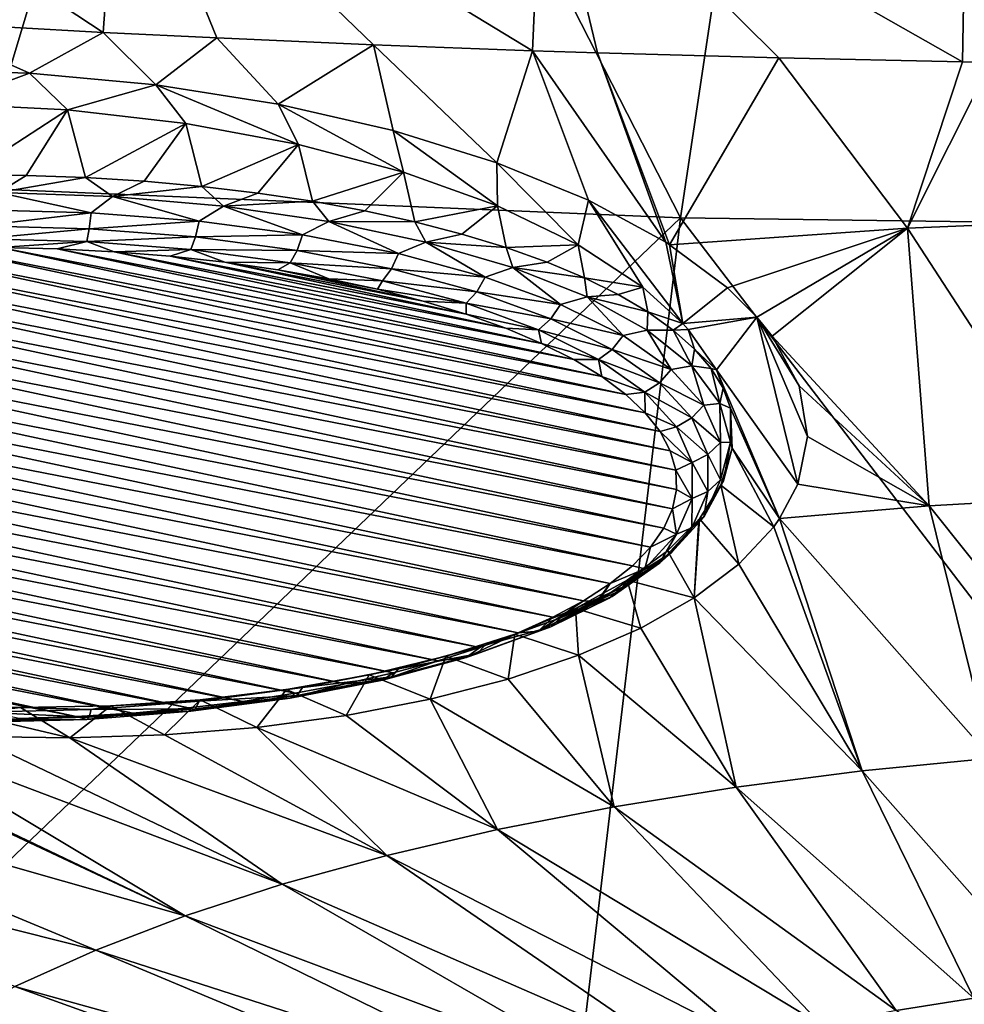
# Model space of a CAD drawing. Header units: metres. Extents: x -92 to 264, y -100 to 50.
# Tile 427 of 656: x 192.71 to 197.73, y -16.08 to -10.85. Entities that reach past the tile are written whole.
import ezdxf

# ---------------------------------------------------------------- set-up
doc = ezdxf.new("R2010")
doc.units = ezdxf.units.M
doc.layers.add('solid_21062050_01', color=7, linetype='CONTINUOUS')

msp = doc.modelspace()

# ---------------------------------------------------------------- linework, layer by layer
at = {"layer": 'solid_21062050_01'}
for points in [[(193.825317, -7.212001, 212.506668), (190.787888, -7.002299, 211.924194), (192.463303, -11.742873, 218.71608)], [(193.825317, -7.212001, 212.506668), (192.463303, -11.742873, 218.71608), (196.218887, -11.900517, 219.153961)], [(196.902649, -7.338367, 212.857666), (193.825317, -7.212001, 212.506668), (196.218887, -11.900517, 219.153961)], [(196.902649, -7.338367, 212.857666), (196.218887, -11.900517, 219.153961), (200, -11.953183, 219.300247)], [(196.902649, -7.338367, 212.857666), (200, -11.953183, 219.300247), (200, -7.380579, 212.974915)], [(191.010483, -9.504591, 148.82579), (193.24173, -9.680585, 148.98027), (193.151642, -10.915195, 151.645599)], [(192.14679, -10.858504, 151.61409), (191.010483, -9.504591, 148.82579), (193.151642, -10.915195, 151.645599)], [(193.755081, -10.94512, 151.661652), (193.151642, -10.915195, 151.645599), (193.24173, -9.680585, 148.98027)], [(193.24173, -9.680585, 148.98027), (195.485153, -9.803099, 149.084305), (195.433578, -11.013546, 151.698029)], [(194.588272, -10.981926, 151.681488), (193.24173, -9.680585, 148.98027), (195.433578, -11.013546, 151.698029)], [(194.588272, -10.981926, 151.681488), (193.755081, -10.94512, 151.661652), (193.24173, -9.680585, 148.98027)], [(195.778748, -11.024884, 151.703903), (195.433578, -11.013546, 151.698029), (195.485153, -9.803099, 149.084305)], [(196.741425, -11.051477, 151.717194), (195.778748, -11.024884, 151.703903), (195.485153, -9.803099, 149.084305)], [(197.717499, -11.071135, 151.726532), (196.741425, -11.051477, 151.717194), (195.485153, -9.803099, 149.084305)], [(197.737213, -9.94415, 149.294205), (197.717499, -11.071135, 151.726532), (195.485153, -9.803099, 149.084305)], [(197.869141, -11.073556, 151.727661), (197.717499, -11.071135, 151.726532), (197.737213, -9.94415, 149.294205)], [(192.759979, -11.132408, 152.144699), (192.082367, -11.111825, 152.16301), (192.14679, -10.858504, 151.61409)], [(192.759979, -11.132408, 152.144699), (192.14679, -10.858504, 151.61409), (193.151642, -10.915195, 151.645599)], [(193.431854, -11.194551, 152.22197), (192.759979, -11.132408, 152.144699), (193.151642, -10.915195, 151.645599)], [(193.431854, -11.194551, 152.22197), (193.151642, -10.915195, 151.645599), (193.755081, -10.94512, 151.661652)], [(194.080429, -11.296656, 152.392868), (193.431854, -11.194551, 152.22197), (193.755081, -10.94512, 151.661652)], [(194.080429, -11.296656, 152.392868), (193.755081, -10.94512, 151.661652), (194.588272, -10.981926, 151.681488)], [(194.691849, -11.436555, 152.653778), (194.080429, -11.296656, 152.392868), (194.588272, -10.981926, 151.681488)], [(195.243347, -11.60819, 152.993057), (194.588272, -10.981926, 151.681488), (195.433578, -11.013546, 151.698029)], [(195.243347, -11.60819, 152.993057), (194.691849, -11.436555, 152.653778), (194.588272, -10.981926, 151.681488)], [(195.730301, -11.808194, 153.403519), (195.243347, -11.60819, 152.993057), (195.433578, -11.013546, 151.698029)], [(196.140991, -12.031299, 153.874191), (195.433578, -11.013546, 151.698029), (195.778748, -11.024884, 151.703903)], [(196.140991, -12.031299, 153.874191), (195.730301, -11.808194, 153.403519), (195.433578, -11.013546, 151.698029)], [(196.161453, -12.044325, 153.902008), (195.778748, -11.024884, 151.703903), (196.741425, -11.051477, 151.717194)], [(196.161453, -12.044325, 153.902008), (196.140991, -12.031299, 153.874191), (195.778748, -11.024884, 151.703903)], [(197.425598, -11.956537, 153.657959), (196.161453, -12.044325, 153.902008), (196.741425, -11.051477, 151.717194)], [(197.425598, -11.956537, 153.657959), (196.741425, -11.051477, 151.717194), (197.717499, -11.071135, 151.726532)], [(197.425598, -11.956537, 153.657959), (197.717499, -11.071135, 151.726532), (197.869141, -11.073556, 151.727661)], [(198.708542, -11.903319, 153.510147), (197.425598, -11.956537, 153.657959), (197.869141, -11.073556, 151.727661)], [(192.323792, -11.294888, 152.535004), (192.082367, -11.111825, 152.16301), (192.759979, -11.132408, 152.144699)], [(192.323792, -11.294888, 152.535004), (192.759979, -11.132408, 152.144699), (192.962585, -11.327332, 152.547714)], [(192.962585, -11.327332, 152.547714), (192.759979, -11.132408, 152.144699), (193.431854, -11.194551, 152.22197)], [(192.962585, -11.327332, 152.547714), (193.431854, -11.194551, 152.22197), (193.589935, -11.40014, 152.653854)], [(194.189728, -11.511513, 152.85083), (193.431854, -11.194551, 152.22197), (194.080429, -11.296656, 152.392868)], [(193.589935, -11.40014, 152.653854), (193.431854, -11.194551, 152.22197), (194.189728, -11.511513, 152.85083)], [(192.323792, -11.294888, 152.535004), (192.962585, -11.327332, 152.547714), (192.426483, -11.67439, 152.394958)], [(194.746552, -11.658639, 153.133774), (194.080429, -11.296656, 152.392868), (194.691849, -11.436555, 152.653778)], [(194.189728, -11.511513, 152.85083), (194.080429, -11.296656, 152.392868), (194.746552, -11.658639, 153.133774)], [(192.962585, -11.327332, 152.547714), (192.742889, -11.676661, 152.401276), (192.426483, -11.67439, 152.394958)], [(192.962585, -11.327332, 152.547714), (193.05777, -11.687398, 152.431091), (192.742889, -11.676661, 152.401276)], [(192.962585, -11.327332, 152.547714), (193.589935, -11.40014, 152.653854), (193.05777, -11.687398, 152.431091)], [(193.589935, -11.40014, 152.653854), (193.369156, -11.706534, 152.484253), (193.05777, -11.687398, 152.431091)], [(193.589935, -11.40014, 152.653854), (193.67511, -11.733951, 152.560394), (193.369156, -11.706534, 152.484253)], [(193.589935, -11.40014, 152.653854), (194.189728, -11.511513, 152.85083), (193.67511, -11.733951, 152.560394)], [(195.246048, -11.837792, 153.495529), (194.691849, -11.436555, 152.653778), (195.243347, -11.60819, 152.993057)], [(194.746552, -11.658639, 153.133774), (194.691849, -11.436555, 152.653778), (195.246048, -11.837792, 153.495529)], [(194.189728, -11.511513, 152.85083), (193.973709, -11.769473, 152.659073), (193.67511, -11.733951, 152.560394)], [(194.189728, -11.511513, 152.85083), (194.263077, -11.812881, 152.779633), (193.973709, -11.769473, 152.659073)], [(194.189728, -11.511513, 152.85083), (194.746552, -11.658639, 153.133774), (194.263077, -11.812881, 152.779633)], [(195.675232, -12.0444, 153.926834), (195.243347, -11.60819, 152.993057), (195.730301, -11.808194, 153.403519)], [(195.246048, -11.837792, 153.495529), (195.243347, -11.60819, 152.993057), (195.675232, -12.0444, 153.926834)], [(192.59491, -11.766742, 152.377808), (192.426483, -11.67439, 152.394958), (192.742889, -11.676661, 152.401276)], [(194.746552, -11.658639, 153.133774), (194.541412, -11.863903, 152.921356), (194.263077, -11.812881, 152.779633)], [(194.746552, -11.658639, 153.133774), (194.806976, -11.922218, 153.083328), (194.541412, -11.863903, 152.921356)], [(194.746552, -11.658639, 153.133774), (195.246048, -11.837792, 153.495529), (194.806976, -11.922218, 153.083328)], [(192.59491, -11.766742, 152.377808), (192.742889, -11.676661, 152.401276), (193.05777, -11.687398, 152.431091)], [(193.201019, -11.787408, 152.435211), (192.59491, -11.766742, 152.377808), (193.05777, -11.687398, 152.431091)], [(193.201019, -11.787408, 152.435211), (193.05777, -11.687398, 152.431091), (193.369156, -11.706534, 152.484253)], [(193.201019, -11.787408, 152.435211), (193.369156, -11.706534, 152.484253), (193.67511, -11.733951, 152.560394)], [(196.218887, -11.900517, 219.153961), (192.463303, -11.742873, 218.71608), (191.310776, -16.601612, 224.71489)], [(193.087616, -11.874487, 152.429962), (192.5, -11.85957, 152.388535), (192.59491, -11.766742, 152.377808)], [(193.087616, -11.874487, 152.429962), (192.59491, -11.766742, 152.377808), (193.201019, -11.787408, 152.435211)], [(193.790741, -11.839123, 152.578857), (193.201019, -11.787408, 152.435211), (193.67511, -11.733951, 152.560394)], [(193.790741, -11.839123, 152.578857), (193.67511, -11.733951, 152.560394), (193.973709, -11.769473, 152.659073)], [(193.790741, -11.839123, 152.578857), (193.973709, -11.769473, 152.659073), (194.263077, -11.812881, 152.779633)], [(193.662109, -11.918903, 152.553329), (193.087616, -11.874487, 152.429962), (193.201019, -11.787408, 152.435211)], [(193.662109, -11.918903, 152.553329), (193.201019, -11.787408, 152.435211), (193.790741, -11.839123, 152.578857)], [(194.350311, -11.920678, 152.805374), (193.790741, -11.839123, 152.578857), (194.263077, -11.812881, 152.779633)], [(194.350311, -11.920678, 152.805374), (194.263077, -11.812881, 152.779633), (194.541412, -11.863903, 152.921356)], [(195.675232, -12.0444, 153.926834), (195.730301, -11.808194, 153.403519), (196.019089, -12.270113, 154.410049)], [(196.232529, -12.46393, 154.832855), (195.730301, -11.808194, 153.403519), (196.140991, -12.031299, 153.874191)], [(196.019089, -12.270113, 154.410049), (195.730301, -11.808194, 153.403519), (196.232529, -12.46393, 154.832855)], [(192.5, -11.944563, 152.428574), (192.5, -11.85957, 152.388535), (193.087616, -11.874487, 152.429962)], [(193.077713, -11.959229, 152.469315), (192.5, -11.944563, 152.428574), (193.087616, -11.874487, 152.429962)], [(193.077713, -11.959229, 152.469315), (193.087616, -11.874487, 152.429962), (193.662109, -11.918903, 152.553329)], [(194.210648, -11.991829, 152.75589), (193.662109, -11.918903, 152.553329), (193.790741, -11.839123, 152.578857)], [(194.210648, -11.991829, 152.75589), (193.790741, -11.839123, 152.578857), (194.350311, -11.920678, 152.805374)], [(194.350311, -11.920678, 152.805374), (194.541412, -11.863903, 152.921356), (194.806976, -11.922218, 153.083328)], [(195.246048, -11.837792, 153.495529), (195.05809, -11.987463, 153.264557), (194.806976, -11.922218, 153.083328)], [(195.246048, -11.837792, 153.495529), (195.293182, -12.059228, 153.463898), (195.05809, -11.987463, 153.264557)], [(195.246048, -11.837792, 153.495529), (195.675232, -12.0444, 153.926834), (195.293182, -12.059228, 153.463898)], [(196.218887, -11.900517, 219.153961), (191.310776, -16.601612, 224.71489), (195.640869, -16.7822, 225.216492)], [(193.642532, -12.002896, 152.590607), (193.077713, -11.959229, 152.469315), (193.662109, -11.918903, 152.553329)], [(193.642532, -12.002896, 152.590607), (193.662109, -11.918903, 152.553329), (194.210648, -11.991829, 152.75589)], [(194.720978, -12.091633, 153.033112), (194.210648, -11.991829, 152.75589), (194.350311, -11.920678, 152.805374)], [(194.866653, -12.030169, 153.109497), (194.350311, -11.920678, 152.805374), (194.806976, -11.922218, 153.083328)], [(194.720978, -12.091633, 153.033112), (194.350311, -11.920678, 152.805374), (194.866653, -12.030169, 153.109497)], [(194.866653, -12.030169, 153.109497), (194.806976, -11.922218, 153.083328), (195.05809, -11.987463, 153.264557)], [(196.218887, -11.900517, 219.153961), (195.640869, -16.7822, 225.216492), (200, -16.842531, 225.384064)], [(196.218887, -11.900517, 219.153961), (200, -16.842531, 225.384064), (200, -11.953183, 219.300247)], [(198.708542, -11.903319, 153.510147), (198.354767, -13.386903, 156.860245), (197.425598, -11.956537, 153.657959)], [(192.5, -12.013001, 152.49295), (192.5, -11.944563, 152.428574), (193.077713, -11.959229, 152.469315)], [(193.065231, -12.02735, 152.532791), (192.5, -12.013001, 152.49295), (193.077713, -11.959229, 152.469315)], [(193.065231, -12.02735, 152.532791), (193.077713, -11.959229, 152.469315), (193.642532, -12.002896, 152.590607)], [(194.866653, -12.030169, 153.109497), (195.05809, -11.987463, 153.264557), (195.293182, -12.059228, 153.463898)], [(196.468414, -12.273404, 154.396286), (196.161453, -12.044325, 153.902008), (197.425598, -11.956537, 153.657959)], [(196.625366, -12.429311, 154.737656), (196.468414, -12.273404, 154.396286), (197.425598, -11.956537, 153.657959)], [(196.706558, -12.53009, 154.960251), (196.625366, -12.429311, 154.737656), (197.425598, -11.956537, 153.657959)], [(196.706558, -12.53009, 154.960251), (197.425598, -11.956537, 153.657959), (197.541367, -13.433475, 156.989609)], [(197.425598, -11.956537, 153.657959), (198.354767, -13.386903, 156.860245), (197.541367, -13.433475, 156.989609)], [(193.065231, -12.02735, 152.532791), (192.601624, -12.05852, 152.576294), (192.5, -12.013001, 152.49295)], [(193.065231, -12.02735, 152.532791), (192.906738, -12.065643, 152.596069), (192.601624, -12.05852, 152.576294)], [(193.065231, -12.02735, 152.532791), (193.209137, -12.081281, 152.639511), (192.906738, -12.065643, 152.596069)], [(193.617844, -12.070075, 152.651474), (193.065231, -12.02735, 152.532791), (193.642532, -12.002896, 152.590607)], [(193.617844, -12.070075, 152.651474), (193.209137, -12.081281, 152.639511), (193.065231, -12.02735, 152.532791)], [(193.617844, -12.070075, 152.651474), (193.642532, -12.002896, 152.590607), (194.181808, -12.074592, 152.789749)], [(194.181808, -12.074592, 152.789749), (193.642532, -12.002896, 152.590607), (194.210648, -11.991829, 152.75589)], [(194.181808, -12.074592, 152.789749), (194.210648, -11.991829, 152.75589), (194.720978, -12.091633, 153.033112)], [(195.181686, -12.216085, 153.378799), (194.720978, -12.091633, 153.033112), (194.866653, -12.030169, 153.109497)], [(195.327698, -12.165038, 153.484116), (194.866653, -12.030169, 153.109497), (195.293182, -12.059228, 153.463898)], [(195.181686, -12.216085, 153.378799), (194.866653, -12.030169, 153.109497), (195.327698, -12.165038, 153.484116)], [(196.232529, -12.46393, 154.832855), (196.140991, -12.031299, 153.874191), (196.161453, -12.044325, 153.902008)], [(191.395081, -12.115236, 152.733826), (191.690506, -12.088412, 152.659317), (196.110535, -13.03744, 155.295349)], [(191.690506, -12.088412, 152.659317), (191.991425, -12.069944, 152.608017), (196.031418, -12.937366, 155.01738)], [(191.690506, -12.088412, 152.659317), (196.031418, -12.937366, 155.01738), (196.110535, -13.03744, 155.295349)], [(191.991425, -12.069944, 152.608017), (192.295822, -12.059958, 152.580276), (195.928162, -12.839855, 154.746521)], [(191.991425, -12.069944, 152.608017), (195.928162, -12.839855, 154.746521), (196.031418, -12.937366, 155.01738)], [(192.295822, -12.059958, 152.580276), (192.601624, -12.05852, 152.576294), (195.801498, -12.745566, 154.484634)], [(192.295822, -12.059958, 152.580276), (195.801498, -12.745566, 154.484634), (195.928162, -12.839855, 154.746521)], [(192.601624, -12.05852, 152.576294), (195.652267, -12.65514, 154.233459), (195.801498, -12.745566, 154.484634)], [(192.601624, -12.05852, 152.576294), (192.906738, -12.065643, 152.596069), (195.652267, -12.65514, 154.233459)], [(192.906738, -12.065643, 152.596069), (195.481506, -12.56919, 153.994736), (195.652267, -12.65514, 154.233459)], [(192.906738, -12.065643, 152.596069), (193.209137, -12.081281, 152.639511), (195.481506, -12.56919, 153.994736)], [(193.617844, -12.070075, 152.651474), (193.506683, -12.105328, 152.706299), (193.209137, -12.081281, 152.639511)], [(193.209137, -12.081281, 152.639511), (195.290329, -12.488302, 153.77005), (195.481506, -12.56919, 153.994736)], [(193.209137, -12.081281, 152.639511), (193.506683, -12.105328, 152.706299), (195.290329, -12.488302, 153.77005)], [(193.617844, -12.070075, 152.651474), (193.797318, -12.137615, 152.795975), (193.506683, -12.105328, 152.706299)], [(194.145477, -12.140222, 152.846313), (193.797318, -12.137615, 152.795975), (193.617844, -12.070075, 152.651474)], [(194.145477, -12.140222, 152.846313), (193.617844, -12.070075, 152.651474), (194.181808, -12.074592, 152.789749)], [(194.145477, -12.140222, 152.846313), (194.181808, -12.074592, 152.789749), (194.683533, -12.172713, 153.062286)], [(194.683533, -12.172713, 153.062286), (194.181808, -12.074592, 152.789749), (194.720978, -12.091633, 153.033112)], [(194.683533, -12.172713, 153.062286), (194.720978, -12.091633, 153.033112), (195.181686, -12.216085, 153.378799)], [(195.675232, -12.0444, 153.926834), (195.510803, -12.137064, 153.680099), (195.293182, -12.059228, 153.463898)], [(195.327698, -12.165038, 153.484116), (195.293182, -12.059228, 153.463898), (195.510803, -12.137064, 153.680099)], [(195.675232, -12.0444, 153.926834), (195.709579, -12.220485, 153.911804), (195.510803, -12.137064, 153.680099)], [(195.675232, -12.0444, 153.926834), (196.019089, -12.270113, 154.410049), (195.709579, -12.220485, 153.911804)], [(196.232529, -12.46393, 154.832855), (196.161453, -12.044325, 153.902008), (196.468414, -12.273404, 154.396286)], [(191.107193, -12.150238, 152.831039), (191.395081, -12.115236, 152.733826), (196.165009, -13.139398, 155.578537)], [(191.395081, -12.115236, 152.733826), (196.110535, -13.03744, 155.295349), (196.165009, -13.139398, 155.578537)], [(193.506683, -12.105328, 152.706299), (195.080078, -12.413037, 153.560989), (195.290329, -12.488302, 153.77005)], [(193.506683, -12.105328, 152.706299), (193.797318, -12.137615, 152.795975), (195.080078, -12.413037, 153.560989)], [(193.797318, -12.137615, 152.795975), (194.852219, -12.343922, 153.369019), (195.080078, -12.413037, 153.560989)], [(193.797318, -12.137615, 152.795975), (194.079056, -12.177918, 152.907928), (194.852219, -12.343922, 153.369019)], [(194.145477, -12.140222, 152.846313), (194.079056, -12.177918, 152.907928), (193.797318, -12.137615, 152.795975)], [(194.145477, -12.140222, 152.846313), (194.349991, -12.225964, 153.041382), (194.079056, -12.177918, 152.907928)], [(194.636353, -12.236223, 153.112961), (194.349991, -12.225964, 153.041382), (194.145477, -12.140222, 152.846313)], [(194.636353, -12.236223, 153.112961), (194.145477, -12.140222, 152.846313), (194.683533, -12.172713, 153.062286)], [(195.327698, -12.165038, 153.484116), (195.510803, -12.137064, 153.680099), (195.709579, -12.220485, 153.911804)], [(190.561844, -12.24376, 153.090805), (190.828781, -12.193181, 152.950317), (196.198578, -13.346139, 156.152786)], [(190.828781, -12.193181, 152.950317), (191.107193, -12.150238, 152.831039), (196.194412, -13.242541, 155.865036)], [(190.828781, -12.193181, 152.950317), (196.194412, -13.242541, 155.865036), (196.198578, -13.346139, 156.152786)], [(191.107193, -12.150238, 152.831039), (196.165009, -13.139398, 155.578537), (196.194412, -13.242541, 155.865036)], [(194.079056, -12.177918, 152.907928), (194.608307, -12.281423, 153.195419), (194.852219, -12.343922, 153.369019)], [(194.079056, -12.177918, 152.907928), (194.349991, -12.225964, 153.041382), (194.608307, -12.281423, 153.195419)], [(194.636353, -12.236223, 153.112961), (194.683533, -12.172713, 153.062286), (195.136475, -12.295069, 153.402145)], [(195.136475, -12.295069, 153.402145), (194.683533, -12.172713, 153.062286), (195.181686, -12.216085, 153.378799)], [(195.582489, -12.362409, 153.785217), (195.181686, -12.216085, 153.378799), (195.327698, -12.165038, 153.484116)], [(195.722672, -12.322132, 153.920456), (195.327698, -12.165038, 153.484116), (195.709579, -12.220485, 153.911804)], [(195.582489, -12.362409, 153.785217), (195.327698, -12.165038, 153.484116), (195.722672, -12.322132, 153.920456)], [(190.308151, -12.301633, 153.251556), (190.561844, -12.24376, 153.090805), (196.17746, -13.449497, 156.43988)], [(190.561844, -12.24376, 153.090805), (196.198578, -13.346139, 156.152786), (196.17746, -13.449497, 156.43988)], [(194.636353, -12.236223, 153.112961), (194.608307, -12.281423, 153.195419), (194.349991, -12.225964, 153.041382)], [(195.079514, -12.355934, 153.44548), (194.608307, -12.281423, 153.195419), (194.636353, -12.236223, 153.112961)], [(195.079514, -12.355934, 153.44548), (194.636353, -12.236223, 153.112961), (195.136475, -12.295069, 153.402145)], [(195.136475, -12.295069, 153.402145), (195.181686, -12.216085, 153.378799), (195.582489, -12.362409, 153.785217)], [(195.722672, -12.322132, 153.920456), (195.709579, -12.220485, 153.911804), (195.88826, -12.308967, 154.157578)], [(196.019089, -12.270113, 154.410049), (195.88826, -12.308967, 154.157578), (195.709579, -12.220485, 153.911804)], [(190.069473, -12.366395, 153.431442), (190.308151, -12.301633, 153.251556), (196.131226, -13.551895, 156.724304)], [(190.308151, -12.301633, 153.251556), (196.17746, -13.449497, 156.43988), (196.131226, -13.551895, 156.724304)], [(195.079514, -12.355934, 153.44548), (194.852219, -12.343922, 153.369019), (194.608307, -12.281423, 153.195419)], [(195.079514, -12.355934, 153.44548), (195.136475, -12.295069, 153.402145), (195.530518, -12.438925, 153.801712)], [(195.530518, -12.438925, 153.801712), (195.136475, -12.295069, 153.402145), (195.582489, -12.362409, 153.785217)], [(196.019089, -12.270113, 154.410049), (196.045715, -12.401957, 154.415863), (195.88826, -12.308967, 154.157578)], [(196.019089, -12.270113, 154.410049), (196.232529, -12.46393, 154.832855), (196.045715, -12.401957, 154.415863)], [(196.232529, -12.46393, 154.832855), (196.468414, -12.273404, 154.396286), (196.625366, -12.429311, 154.737656)], [(195.079514, -12.355934, 153.44548), (195.080078, -12.413037, 153.560989), (194.852219, -12.343922, 153.369019)], [(195.914429, -12.527332, 154.243317), (195.582489, -12.362409, 153.785217), (195.722672, -12.322132, 153.920456)], [(195.722672, -12.322132, 153.920456), (195.88826, -12.308967, 154.157578), (196.045715, -12.401957, 154.415863)], [(196.042358, -12.497783, 154.408356), (195.722672, -12.322132, 153.920456), (196.045715, -12.401957, 154.415863)], [(195.914429, -12.527332, 154.243317), (195.722672, -12.322132, 153.920456), (196.042358, -12.497783, 154.408356)], [(189.847412, -12.43761, 153.629257), (190.069473, -12.366395, 153.431442), (196.060181, -13.652648, 157.00415)], [(190.069473, -12.366395, 153.431442), (196.131226, -13.551895, 156.724304), (196.060181, -13.652648, 157.00415)], [(195.465042, -12.496682, 153.836426), (195.080078, -12.413037, 153.560989), (195.079514, -12.355934, 153.44548)], [(195.465042, -12.496682, 153.836426), (195.079514, -12.355934, 153.44548), (195.530518, -12.438925, 153.801712)], [(195.530518, -12.438925, 153.801712), (195.582489, -12.362409, 153.785217), (195.914429, -12.527332, 154.243317)], [(196.042358, -12.497783, 154.408356), (196.045715, -12.401957, 154.415863), (196.181, -12.498873, 154.685059)], [(196.232529, -12.46393, 154.832855), (196.181, -12.498873, 154.685059), (196.045715, -12.401957, 154.415863)], [(189.643417, -12.51481, 153.843674), (189.847412, -12.43761, 153.629257), (195.964813, -13.751087, 157.277573)], [(189.847412, -12.43761, 153.629257), (196.060181, -13.652648, 157.00415), (195.964813, -13.751087, 157.277573)], [(195.465042, -12.496682, 153.836426), (195.290329, -12.488302, 153.77005), (195.080078, -12.413037, 153.560989)], [(195.465042, -12.496682, 153.836426), (195.530518, -12.438925, 153.801712), (195.856873, -12.601068, 154.25209)], [(195.856873, -12.601068, 154.25209), (195.530518, -12.438925, 153.801712), (195.914429, -12.527332, 154.243317)], [(196.232529, -12.46393, 154.832855), (196.625366, -12.429311, 154.737656), (196.260406, -12.494874, 154.90094)], [(196.260406, -12.494874, 154.90094), (196.625366, -12.429311, 154.737656), (196.410339, -12.709661, 155.377747)], [(196.410339, -12.709661, 155.377747), (196.625366, -12.429311, 154.737656), (196.84288, -13.3176, 156.747223)], [(196.849518, -12.795118, 155.552383), (196.625366, -12.429311, 154.737656), (196.706558, -12.53009, 154.960251)], [(196.893997, -13.063379, 156.161285), (196.625366, -12.429311, 154.737656), (196.849518, -12.795118, 155.552383)], [(196.84288, -13.3176, 156.747223), (196.625366, -12.429311, 154.737656), (196.893997, -13.063379, 156.161285)], [(195.465042, -12.496682, 153.836426), (195.481506, -12.56919, 153.994736), (195.290329, -12.488302, 153.77005)], [(195.784348, -12.655323, 154.277054), (195.481506, -12.56919, 153.994736), (195.465042, -12.496682, 153.836426)], [(195.784348, -12.655323, 154.277054), (195.465042, -12.496682, 153.836426), (195.856873, -12.601068, 154.25209)], [(196.170105, -12.707172, 154.742844), (195.914429, -12.527332, 154.243317), (196.042358, -12.497783, 154.408356)], [(196.279282, -12.687885, 154.936386), (196.042358, -12.497783, 154.408356), (196.181, -12.498873, 154.685059)], [(196.170105, -12.707172, 154.742844), (196.042358, -12.497783, 154.408356), (196.279282, -12.687885, 154.936386)], [(196.232529, -12.46393, 154.832855), (196.260406, -12.494874, 154.90094), (196.181, -12.498873, 154.685059)], [(196.260406, -12.494874, 154.90094), (196.293228, -12.599109, 154.96347), (196.181, -12.498873, 154.685059)], [(196.279282, -12.687885, 154.936386), (196.181, -12.498873, 154.685059), (196.293228, -12.599109, 154.96347)], [(196.260406, -12.494874, 154.90094), (196.410339, -12.709661, 155.377747), (196.293228, -12.599109, 154.96347)], [(189.459, -12.597419, 154.073135), (189.643417, -12.51481, 153.843674), (195.84581, -13.846492, 157.542572)], [(189.643417, -12.51481, 153.843674), (195.964813, -13.751087, 157.277573), (195.84581, -13.846492, 157.542572)], [(195.856873, -12.601068, 154.25209), (195.914429, -12.527332, 154.243317), (196.170105, -12.707172, 154.742844)], [(196.849518, -12.795118, 155.552383), (196.706558, -12.53009, 154.960251), (197.541367, -13.433475, 156.989609)], [(189.459, -12.597419, 154.073135), (195.7043, -13.938042, 157.79686), (189.2957, -12.684711, 154.315598)], [(189.459, -12.597419, 154.073135), (195.84581, -13.846492, 157.542572), (195.7043, -13.938042, 157.79686)], [(195.784348, -12.655323, 154.277054), (195.652267, -12.65514, 154.233459), (195.481506, -12.56919, 153.994736)], [(195.784348, -12.655323, 154.277054), (195.856873, -12.601068, 154.25209), (196.108231, -12.777877, 154.743195)], [(196.108231, -12.777877, 154.743195), (195.856873, -12.601068, 154.25209), (196.170105, -12.707172, 154.742844)], [(196.279282, -12.687885, 154.936386), (196.293228, -12.599109, 154.96347), (196.381714, -12.702035, 155.249359)], [(196.410339, -12.709661, 155.377747), (196.381714, -12.702035, 155.249359), (196.293228, -12.599109, 154.96347)], [(195.784348, -12.655323, 154.277054), (195.801498, -12.745566, 154.484634), (195.652267, -12.65514, 154.233459)], [(196.030273, -12.828311, 154.757553), (195.801498, -12.745566, 154.484634), (195.784348, -12.655323, 154.277054)], [(196.030273, -12.828311, 154.757553), (195.784348, -12.655323, 154.277054), (196.108231, -12.777877, 154.743195)], [(195.541, -14.025334, 158.039322), (189.15419, -12.776262, 154.569885), (189.2957, -12.684711, 154.315598)], [(195.7043, -13.938042, 157.79686), (195.541, -14.025334, 158.039322), (189.2957, -12.684711, 154.315598)], [(196.108231, -12.777877, 154.743195), (196.170105, -12.707172, 154.742844), (196.343796, -12.897913, 155.272644)], [(196.343796, -12.897913, 155.272644), (196.170105, -12.707172, 154.742844), (196.279282, -12.687885, 154.936386)], [(196.427902, -12.887998, 155.492218), (196.279282, -12.687885, 154.936386), (196.381714, -12.702035, 155.249359)], [(196.343796, -12.897913, 155.272644), (196.279282, -12.687885, 154.936386), (196.427902, -12.887998, 155.492218)], [(196.427902, -12.887998, 155.492218), (196.381714, -12.702035, 155.249359), (196.445892, -12.80701, 155.540939)], [(196.410339, -12.709661, 155.377747), (196.445892, -12.80701, 155.540939), (196.381714, -12.702035, 155.249359)], [(196.410339, -12.709661, 155.377747), (196.84288, -13.3176, 156.747223), (196.745941, -13.500445, 157.174393)], [(196.410339, -12.709661, 155.377747), (196.745941, -13.500445, 157.174393), (196.485382, -12.913375, 155.83638)], [(196.410339, -12.709661, 155.377747), (196.485382, -12.913375, 155.83638), (196.445892, -12.80701, 155.540939)], [(196.030273, -12.828311, 154.757553), (195.928162, -12.839855, 154.746521), (195.801498, -12.745566, 154.484634)], [(195.356583, -14.107944, 158.268784), (189.035187, -12.871666, 154.834885), (189.15419, -12.776262, 154.569885)], [(195.541, -14.025334, 158.039322), (195.356583, -14.107944, 158.268784), (189.15419, -12.776262, 154.569885)], [(196.030273, -12.828311, 154.757553), (196.108231, -12.777877, 154.743195), (196.278992, -12.965401, 155.264069)], [(196.278992, -12.965401, 155.264069), (196.108231, -12.777877, 154.743195), (196.343796, -12.897913, 155.272644)], [(196.427902, -12.887998, 155.492218), (196.445892, -12.80701, 155.540939), (196.485382, -12.913375, 155.83638)], [(196.893997, -13.063379, 156.161285), (196.849518, -12.795118, 155.552383), (197.541367, -13.433475, 156.989609)], [(195.152588, -14.185143, 158.483215), (188.939819, -12.970106, 155.108307), (189.035187, -12.871666, 154.834885)], [(195.356583, -14.107944, 158.268784), (195.152588, -14.185143, 158.483215), (189.035187, -12.871666, 154.834885)], [(196.030273, -12.828311, 154.757553), (196.031418, -12.937366, 155.01738), (195.928162, -12.839855, 154.746521)], [(196.197357, -13.011784, 155.267166), (196.031418, -12.937366, 155.01738), (196.030273, -12.828311, 154.757553)], [(196.197357, -13.011784, 155.267166), (196.030273, -12.828311, 154.757553), (196.278992, -12.965401, 155.264069)], [(196.278992, -12.965401, 155.264069), (196.343796, -12.897913, 155.272644), (196.431625, -13.095291, 155.820877)], [(196.431625, -13.095291, 155.820877), (196.343796, -12.897913, 155.272644), (196.427902, -12.887998, 155.492218)], [(196.484741, -13.093445, 156.062866), (196.427902, -12.887998, 155.492218), (196.485382, -12.913375, 155.83638)], [(196.431625, -13.095291, 155.820877), (196.427902, -12.887998, 155.492218), (196.484741, -13.093445, 156.062866)], [(196.493408, -13.126666, 156.323166), (196.484741, -13.093445, 156.062866), (196.485382, -12.913375, 155.83638)], [(196.493408, -13.126666, 156.323166), (196.485382, -12.913375, 155.83638), (196.745941, -13.500445, 157.174393)], [(194.930527, -14.256358, 158.681015), (188.868774, -13.070858, 155.388168), (188.939819, -12.970106, 155.108307)], [(195.152588, -14.185143, 158.483215), (194.930527, -14.256358, 158.681015), (188.939819, -12.970106, 155.108307)], [(196.197357, -13.011784, 155.267166), (196.110535, -13.03744, 155.295349), (196.031418, -12.937366, 155.01738)], [(196.197357, -13.011784, 155.267166), (196.278992, -12.965401, 155.264069), (196.365341, -13.159451, 155.803055)], [(196.365341, -13.159451, 155.803055), (196.278992, -12.965401, 155.264069), (196.431625, -13.095291, 155.820877)], [(196.28183, -13.201642, 155.794525), (196.110535, -13.03744, 155.295349), (196.197357, -13.011784, 155.267166)], [(196.28183, -13.201642, 155.794525), (196.197357, -13.011784, 155.267166), (196.365341, -13.159451, 155.803055)], [(194.691849, -14.32112, 158.860901), (188.82254, -13.173257, 155.672592), (188.868774, -13.070858, 155.388168)], [(194.930527, -14.256358, 158.681015), (194.691849, -14.32112, 158.860901), (188.868774, -13.070858, 155.388168)], [(196.28183, -13.201642, 155.794525), (196.165009, -13.139398, 155.578537), (196.110535, -13.03744, 155.295349)], [(196.84288, -13.3176, 156.747223), (196.893997, -13.063379, 156.161285), (197.541367, -13.433475, 156.989609)], [(196.28183, -13.201642, 155.794525), (196.194412, -13.242541, 155.865036), (196.165009, -13.139398, 155.578537)], [(196.365341, -13.159451, 155.803055), (196.431625, -13.095291, 155.820877), (196.431625, -13.294899, 156.375305)], [(196.431625, -13.294899, 156.375305), (196.484741, -13.093445, 156.062866), (196.448486, -13.299428, 156.63501)], [(196.431625, -13.294899, 156.375305), (196.431625, -13.095291, 155.820877), (196.484741, -13.093445, 156.062866)], [(196.493408, -13.126666, 156.323166), (196.71492, -13.543969, 157.276825), (196.433548, -13.323401, 156.778397)], [(196.493408, -13.126666, 156.323166), (196.433548, -13.323401, 156.778397), (196.448486, -13.299428, 156.63501)], [(196.493408, -13.126666, 156.323166), (196.448486, -13.299428, 156.63501), (196.484741, -13.093445, 156.062866)], [(196.493408, -13.126666, 156.323166), (196.745941, -13.500445, 157.174393), (196.71492, -13.543969, 157.276825)], [(194.438156, -14.378994, 159.021652), (188.801422, -13.276614, 155.959671), (188.82254, -13.173257, 155.672592)], [(194.691849, -14.32112, 158.860901), (194.438156, -14.378994, 159.021652), (188.82254, -13.173257, 155.672592)], [(196.28183, -13.201642, 155.794525), (196.365341, -13.159451, 155.803055), (196.365341, -13.355695, 156.348145)], [(196.365341, -13.355695, 156.348145), (196.365341, -13.159451, 155.803055), (196.431625, -13.294899, 156.375305)], [(196.28183, -13.393645, 156.327835), (196.194412, -13.242541, 155.865036), (196.28183, -13.201642, 155.794525)], [(196.28183, -13.393645, 156.327835), (196.198578, -13.346139, 156.152786), (196.194412, -13.242541, 155.865036)], [(196.28183, -13.393645, 156.327835), (196.28183, -13.201642, 155.794525), (196.365341, -13.355695, 156.348145)], [(194.171219, -14.429572, 159.16214), (188.805588, -13.380212, 156.247421), (188.801422, -13.276614, 155.959671)], [(194.438156, -14.378994, 159.021652), (194.171219, -14.429572, 159.16214), (188.801422, -13.276614, 155.959671)], [(196.343796, -13.492277, 156.923553), (196.431625, -13.294899, 156.375305), (196.448486, -13.299428, 156.63501)], [(196.365341, -13.355695, 156.348145), (196.431625, -13.294899, 156.375305), (196.343796, -13.492277, 156.923553)], [(196.28183, -13.393645, 156.327835), (196.17746, -13.449497, 156.43988), (196.198578, -13.346139, 156.152786)], [(196.433548, -13.323401, 156.778397), (196.319931, -13.50121, 157.195374), (196.448486, -13.299428, 156.63501)], [(196.343796, -13.492277, 156.923553), (196.448486, -13.299428, 156.63501), (196.319931, -13.50121, 157.195374)], [(196.433548, -13.323401, 156.778397), (196.529434, -13.742888, 157.749161), (196.319931, -13.50121, 157.195374)], [(196.433548, -13.323401, 156.778397), (196.71492, -13.543969, 157.276825), (196.529434, -13.742888, 157.749161)], [(196.84288, -13.3176, 156.747223), (197.541367, -13.433475, 156.989609), (196.745941, -13.500445, 157.174393)], [(193.892807, -14.472515, 159.281418), (188.834991, -13.483356, 156.53392), (188.805588, -13.380212, 156.247421)], [(194.171219, -14.429572, 159.16214), (193.892807, -14.472515, 159.281418), (188.805588, -13.380212, 156.247421)], [(196.197357, -13.583504, 156.855179), (196.17746, -13.449497, 156.43988), (196.28183, -13.393645, 156.327835)], [(196.197357, -13.583504, 156.855179), (196.28183, -13.393645, 156.327835), (196.278992, -13.549746, 156.887146)], [(196.278992, -13.549746, 156.887146), (196.365341, -13.355695, 156.348145), (196.343796, -13.492277, 156.923553)], [(196.28183, -13.393645, 156.327835), (196.365341, -13.355695, 156.348145), (196.278992, -13.549746, 156.887146)], [(197.541367, -13.433475, 156.989609), (198.354767, -13.386903, 156.860245), (198.573563, -14.726482, 160.024628)], [(196.197357, -13.583504, 156.855179), (196.131226, -13.551895, 156.724304), (196.17746, -13.449497, 156.43988)], [(196.745941, -13.500445, 157.174393), (197.541367, -13.433475, 156.989609), (197.871918, -14.775003, 160.159409)], [(197.541367, -13.433475, 156.989609), (198.573563, -14.726482, 160.024628), (197.871918, -14.775003, 160.159409)], [(193.604919, -14.507517, 159.378632), (188.889465, -13.585313, 156.817123), (188.834991, -13.483356, 156.53392)], [(193.892807, -14.472515, 159.281418), (193.604919, -14.507517, 159.378632), (188.834991, -13.483356, 156.53392)], [(196.15036, -13.672599, 157.602936), (196.317047, -13.504762, 157.203766), (196.292435, -13.921453, 158.17984)], [(196.15036, -13.672599, 157.602936), (196.170105, -13.683017, 157.453354), (196.317047, -13.504762, 157.203766)], [(196.170105, -13.683017, 157.453354), (196.343796, -13.492277, 156.923553), (196.317047, -13.504762, 157.203766)], [(196.278992, -13.549746, 156.887146), (196.343796, -13.492277, 156.923553), (196.170105, -13.683017, 157.453354)], [(196.319931, -13.50121, 157.195374), (196.529434, -13.742888, 157.749161), (196.292435, -13.921453, 158.17984)], [(196.317047, -13.504762, 157.203766), (196.319931, -13.50121, 157.195374), (196.292435, -13.921453, 158.17984)], [(196.343796, -13.492277, 156.923553), (196.319931, -13.50121, 157.195374), (196.317047, -13.504762, 157.203766)], [(196.71492, -13.543969, 157.276825), (196.745941, -13.500445, 157.174393), (197.184067, -14.842493, 160.346863)], [(196.745941, -13.500445, 157.174393), (197.871918, -14.775003, 160.159409), (197.184067, -14.842493, 160.346863)], [(196.197357, -13.583504, 156.855179), (196.060181, -13.652648, 157.00415), (196.131226, -13.551895, 156.724304)], [(196.108231, -13.737269, 157.408005), (196.278992, -13.549746, 156.887146), (196.170105, -13.683017, 157.453354)], [(196.197357, -13.583504, 156.855179), (196.278992, -13.549746, 156.887146), (196.108231, -13.737269, 157.408005)], [(196.529434, -13.742888, 157.749161), (196.71492, -13.543969, 157.276825), (197.184067, -14.842493, 160.346863)], [(193.309494, -14.534341, 159.45314), (188.968582, -13.685387, 157.095078), (188.889465, -13.585313, 156.817123)], [(193.604919, -14.507517, 159.378632), (193.309494, -14.534341, 159.45314), (188.889465, -13.585313, 156.817123)], [(196.030273, -13.766976, 157.364792), (196.060181, -13.652648, 157.00415), (196.197357, -13.583504, 156.855179)], [(196.030273, -13.766976, 157.364792), (196.197357, -13.583504, 156.855179), (196.108231, -13.737269, 157.408005)], [(196.030273, -13.766976, 157.364792), (195.964813, -13.751087, 157.277573), (196.060181, -13.652648, 157.00415)], [(193.008575, -14.552809, 159.50444), (189.071838, -13.782899, 157.365936), (188.968582, -13.685387, 157.095078)], [(193.309494, -14.534341, 159.45314), (193.008575, -14.552809, 159.50444), (188.968582, -13.685387, 157.095078)], [(195.936279, -13.828238, 157.978745), (195.914429, -13.862858, 157.952881), (196.170105, -13.683017, 157.453354)], [(196.108231, -13.737269, 157.408005), (196.170105, -13.683017, 157.453354), (195.914429, -13.862858, 157.952881)], [(196.15036, -13.672599, 157.602936), (196.292435, -13.921453, 158.17984), (195.936279, -13.828238, 157.978745)], [(196.15036, -13.672599, 157.602936), (195.936279, -13.828238, 157.978745), (196.170105, -13.683017, 157.453354)], [(195.784348, -13.939964, 157.845291), (195.84581, -13.846492, 157.542572), (196.030273, -13.766976, 157.364792)], [(195.8405, -13.922777, 157.885941), (195.784348, -13.939964, 157.845291), (196.030273, -13.766976, 157.364792)], [(195.8405, -13.922777, 157.885941), (196.030273, -13.766976, 157.364792), (195.856873, -13.914079, 157.899109)], [(196.030273, -13.766976, 157.364792), (195.84581, -13.846492, 157.542572), (195.964813, -13.751087, 157.277573)], [(195.89563, -13.884147, 157.93367), (195.856873, -13.914079, 157.899109), (196.108231, -13.737269, 157.408005)], [(196.030273, -13.766976, 157.364792), (196.108231, -13.737269, 157.408005), (195.856873, -13.914079, 157.899109)], [(195.89563, -13.884147, 157.93367), (196.108231, -13.737269, 157.408005), (195.914429, -13.862858, 157.952881)], [(196.292435, -13.921453, 158.17984), (196.529434, -13.742888, 157.749161), (197.184067, -14.842493, 160.346863)], [(193.008575, -14.552809, 159.50444), (192.704178, -14.562795, 159.532181), (189.071838, -13.782899, 157.365936)], [(195.582489, -14.027781, 158.410965), (195.89563, -13.884147, 157.93367), (195.914429, -13.862858, 157.952881)], [(195.660873, -13.979066, 158.349411), (195.582489, -14.027781, 158.410965), (195.914429, -13.862858, 157.952881)], [(195.660873, -13.979066, 158.349411), (195.936279, -13.828238, 157.978745), (196.007843, -14.082662, 158.575439)], [(195.660873, -13.979066, 158.349411), (195.914429, -13.862858, 157.952881), (195.936279, -13.828238, 157.978745)], [(195.775085, -13.941207, 157.839157), (195.7043, -13.938042, 157.79686), (195.84581, -13.846492, 157.542572)], [(195.775085, -13.941207, 157.839157), (195.84581, -13.846492, 157.542572), (195.784348, -13.939964, 157.845291)], [(195.936279, -13.828238, 157.978745), (196.292435, -13.921453, 158.17984), (196.007843, -14.082662, 158.575439)], [(195.530518, -14.076221, 158.349487), (195.8405, -13.922777, 157.885941), (195.856873, -13.914079, 157.899109)], [(195.530518, -14.076221, 158.349487), (195.856873, -13.914079, 157.899109), (195.582489, -14.027781, 158.410965)], [(195.530518, -14.076221, 158.349487), (195.784348, -13.939964, 157.845291), (195.8405, -13.922777, 157.885941)], [(195.582489, -14.027781, 158.410965), (195.856873, -13.914079, 157.899109), (195.89563, -13.884147, 157.93367)], [(196.007843, -14.082662, 158.575439), (196.292435, -13.921453, 158.17984), (196.514481, -14.928513, 160.585785)], [(196.292435, -13.921453, 158.17984), (197.184067, -14.842493, 160.346863), (196.514481, -14.928513, 160.585785)], [(195.465042, -14.098605, 158.285934), (195.541, -14.025334, 158.039322), (195.7043, -13.938042, 157.79686)], [(195.465042, -14.098605, 158.285934), (195.7043, -13.938042, 157.79686), (195.775085, -13.941207, 157.839157)], [(195.465042, -14.098605, 158.285934), (195.775085, -13.941207, 157.839157), (195.784348, -13.939964, 157.845291)], [(195.465042, -14.098605, 158.285934), (195.784348, -13.939964, 157.845291), (195.530518, -14.076221, 158.349487)], [(195.338654, -14.114178, 158.688751), (195.181686, -14.174104, 158.817398), (195.582489, -14.027781, 158.410965)], [(195.530518, -14.076221, 158.349487), (195.582489, -14.027781, 158.410965), (195.181686, -14.174104, 158.817398)], [(195.660873, -13.979066, 158.349411), (195.676849, -14.227273, 158.937592), (195.338654, -14.114178, 158.688751)], [(195.660873, -13.979066, 158.349411), (195.338654, -14.114178, 158.688751), (195.582489, -14.027781, 158.410965)], [(195.465042, -14.098605, 158.285934), (195.356583, -14.107944, 158.268784), (195.541, -14.025334, 158.039322)], [(195.660873, -13.979066, 158.349411), (196.007843, -14.082662, 158.575439), (195.676849, -14.227273, 158.937592)], [(195.136475, -14.220078, 158.749054), (195.530518, -14.076221, 158.349487), (195.181686, -14.174104, 158.817398)], [(195.465042, -14.098605, 158.285934), (195.530518, -14.076221, 158.349487), (195.136475, -14.220078, 158.749054)], [(195.676849, -14.227273, 158.937592), (196.007843, -14.082662, 158.575439), (196.514481, -14.928513, 160.585785)], [(195.338654, -14.114178, 158.688751), (195.303787, -14.353825, 159.262589), (194.971756, -14.232459, 158.994049)], [(195.338654, -14.114178, 158.688751), (194.971756, -14.232459, 158.994049), (195.181686, -14.174104, 158.817398)], [(195.079514, -14.239353, 158.67688), (195.356583, -14.107944, 158.268784), (195.465042, -14.098605, 158.285934)], [(195.079514, -14.239353, 158.67688), (195.465042, -14.098605, 158.285934), (195.136475, -14.220078, 158.749054)], [(195.079514, -14.239353, 158.67688), (195.152588, -14.185143, 158.483215), (195.356583, -14.107944, 158.268784)], [(195.338654, -14.114178, 158.688751), (195.676849, -14.227273, 158.937592), (195.303787, -14.353825, 159.262589)], [(194.971756, -14.232459, 158.994049), (194.720978, -14.298557, 159.163086), (195.181686, -14.174104, 158.817398)], [(195.136475, -14.220078, 158.749054), (195.181686, -14.174104, 158.817398), (194.720978, -14.298557, 159.163086)], [(195.079514, -14.239353, 158.67688), (194.930527, -14.256358, 158.681015), (195.152588, -14.185143, 158.483215)], [(194.971756, -14.232459, 158.994049), (194.889709, -14.461224, 159.547806), (194.564957, -14.331751, 159.259979)], [(194.971756, -14.232459, 158.994049), (194.564957, -14.331751, 159.259979), (194.720978, -14.298557, 159.163086)], [(194.636353, -14.359065, 159.009384), (194.930527, -14.256358, 158.681015), (195.079514, -14.239353, 158.67688)], [(194.636353, -14.359065, 159.009384), (195.079514, -14.239353, 158.67688), (194.683533, -14.342433, 159.088913)], [(194.683533, -14.342433, 159.088913), (195.136475, -14.220078, 158.749054), (194.720978, -14.298557, 159.163086)], [(195.079514, -14.239353, 158.67688), (195.136475, -14.220078, 158.749054), (194.683533, -14.342433, 159.088913)], [(194.971756, -14.232459, 158.994049), (195.303787, -14.353825, 159.262589), (194.889709, -14.461224, 159.547806)], [(195.303787, -14.353825, 159.262589), (195.676849, -14.227273, 158.937592), (195.867493, -15.032503, 160.874634)], [(195.676849, -14.227273, 158.937592), (196.514481, -14.928513, 160.585785), (195.867493, -15.032503, 160.874634)], [(194.636353, -14.359065, 159.009384), (194.691849, -14.32112, 158.860901), (194.930527, -14.256358, 158.681015)], [(194.564957, -14.331751, 159.259979), (194.442215, -14.547385, 159.787811), (194.12645, -14.409725, 159.480453)], [(194.564957, -14.331751, 159.259979), (194.12645, -14.409725, 159.480453), (194.210648, -14.398361, 159.440292)], [(194.181808, -14.440555, 159.361465), (194.683533, -14.342433, 159.088913), (194.210648, -14.398361, 159.440292)], [(194.636353, -14.359065, 159.009384), (194.683533, -14.342433, 159.088913), (194.181808, -14.440555, 159.361465)], [(194.564957, -14.331751, 159.259979), (194.210648, -14.398361, 159.440292), (194.720978, -14.298557, 159.163086)], [(194.683533, -14.342433, 159.088913), (194.720978, -14.298557, 159.163086), (194.210648, -14.398361, 159.440292)], [(194.636353, -14.359065, 159.009384), (194.438156, -14.378994, 159.021652), (194.691849, -14.32112, 158.860901)], [(194.564957, -14.331751, 159.259979), (194.889709, -14.461224, 159.547806), (194.442215, -14.547385, 159.787811)], [(194.145477, -14.455066, 159.276031), (194.438156, -14.378994, 159.021652), (194.636353, -14.359065, 159.009384)], [(194.145477, -14.455066, 159.276031), (194.636353, -14.359065, 159.009384), (194.181808, -14.440555, 159.361465)], [(194.145477, -14.455066, 159.276031), (194.171219, -14.429572, 159.16214), (194.438156, -14.378994, 159.021652)], [(194.889709, -14.461224, 159.547806), (195.303787, -14.353825, 159.262589), (195.867493, -15.032503, 160.874634)], [(193.642532, -14.51225, 159.560593), (194.181808, -14.440555, 159.361465), (193.662109, -14.471286, 159.642853)], [(194.145477, -14.455066, 159.276031), (194.181808, -14.440555, 159.361465), (193.642532, -14.51225, 159.560593)], [(193.666138, -14.464744, 159.650772), (193.662109, -14.471286, 159.642853), (194.210648, -14.398361, 159.440292)], [(194.181808, -14.440555, 159.361465), (194.210648, -14.398361, 159.440292), (193.662109, -14.471286, 159.642853)], [(194.12645, -14.409725, 159.480453), (193.666138, -14.464744, 159.650772), (194.210648, -14.398361, 159.440292)], [(194.12645, -14.409725, 159.480453), (193.96875, -14.61063, 159.977997), (193.666138, -14.464744, 159.650772)], [(194.145477, -14.455066, 159.276031), (193.892807, -14.472515, 159.281418), (194.171219, -14.429572, 159.16214)], [(194.12645, -14.409725, 159.480453), (194.442215, -14.547385, 159.787811), (193.96875, -14.61063, 159.977997)], [(192.223953, -14.488387, 159.845108), (192.974594, -14.666451, 160.201614), (192.463135, -14.658686, 160.233337)], [(192.711502, -14.504188, 159.83374), (192.974594, -14.666451, 160.201614), (192.223953, -14.488387, 159.845108)], [(192.711502, -14.504188, 159.83374), (192.223953, -14.488387, 159.845108), (192.5, -14.53062, 159.807663)], [(193.192719, -14.496231, 159.768707), (192.974594, -14.666451, 160.201614), (192.711502, -14.504188, 159.83374)], [(193.192719, -14.496231, 159.768707), (192.711502, -14.504188, 159.83374), (193.087616, -14.515703, 159.76622)], [(193.192719, -14.496231, 159.768707), (193.477371, -14.650456, 160.11647), (192.974594, -14.666451, 160.201614)], [(193.192719, -14.496231, 159.768707), (193.087616, -14.515703, 159.76622), (193.662109, -14.471286, 159.642853)], [(193.642532, -14.51225, 159.560593), (193.662109, -14.471286, 159.642853), (193.087616, -14.515703, 159.76622)], [(193.666138, -14.464744, 159.650772), (193.477371, -14.650456, 160.11647), (193.192719, -14.496231, 159.768707)], [(193.666138, -14.464744, 159.650772), (193.192719, -14.496231, 159.768707), (193.662109, -14.471286, 159.642853)], [(193.666138, -14.464744, 159.650772), (193.96875, -14.61063, 159.977997), (193.477371, -14.650456, 160.11647)], [(193.617844, -14.525212, 159.470871), (193.604919, -14.507517, 159.378632), (193.892807, -14.472515, 159.281418)], [(193.617844, -14.525212, 159.470871), (193.892807, -14.472515, 159.281418), (194.145477, -14.455066, 159.276031)], [(193.617844, -14.525212, 159.470871), (194.145477, -14.455066, 159.276031), (193.642532, -14.51225, 159.560593)], [(194.442215, -14.547385, 159.787811), (194.889709, -14.461224, 159.547806), (195.247314, -15.153792, 161.211533)], [(194.889709, -14.461224, 159.547806), (195.867493, -15.032503, 160.874634), (195.247314, -15.153792, 161.211533)], [(192.711502, -14.504188, 159.83374), (192.5, -14.53062, 159.807663), (193.087616, -14.515703, 159.76622)], [(193.077713, -14.555918, 159.6819), (193.087616, -14.515703, 159.76622), (192.5, -14.53062, 159.807663)], [(192.5, -14.570583, 159.722626), (193.077713, -14.555918, 159.6819), (192.5, -14.53062, 159.807663)], [(192.5, -14.582286, 159.62941), (192.704178, -14.562795, 159.532181), (193.008575, -14.552809, 159.50444)], [(192.5, -14.582286, 159.62941), (193.008575, -14.552809, 159.50444), (193.065231, -14.567937, 159.589554)], [(193.065231, -14.567937, 159.589554), (193.008575, -14.552809, 159.50444), (193.309494, -14.534341, 159.45314)], [(193.065231, -14.567937, 159.589554), (193.309494, -14.534341, 159.45314), (193.617844, -14.525212, 159.470871)], [(193.065231, -14.567937, 159.589554), (193.617844, -14.525212, 159.470871), (193.077713, -14.555918, 159.6819)], [(193.077713, -14.555918, 159.6819), (193.642532, -14.51225, 159.560593), (193.087616, -14.515703, 159.76622)], [(193.617844, -14.525212, 159.470871), (193.642532, -14.51225, 159.560593), (193.077713, -14.555918, 159.6819)], [(193.617844, -14.525212, 159.470871), (193.309494, -14.534341, 159.45314), (193.604919, -14.507517, 159.378632)], [(193.96875, -14.61063, 159.977997), (194.442215, -14.547385, 159.787811), (195.247314, -15.153792, 161.211533)], [(190.695099, -14.78779, 160.751358), (191.338989, -14.556528, 160.108475), (193.586792, -15.613048, 162.487167)], [(191.338989, -14.556528, 160.108475), (191.39122, -14.563912, 160.1203), (193.586792, -15.613048, 162.487167)], [(191.39122, -14.563912, 160.1203), (191.939178, -14.625671, 160.208511), (193.586792, -15.613048, 162.487167)], [(193.065231, -14.567937, 159.589554), (193.077713, -14.555918, 159.6819), (192.5, -14.570583, 159.722626)], [(192.5, -14.582286, 159.62941), (193.065231, -14.567937, 159.589554), (192.5, -14.570583, 159.722626)], [(191.939178, -14.625671, 160.208511), (194.103256, -15.445008, 162.020416), (193.586792, -15.613048, 162.487167)], [(191.939178, -14.625671, 160.208511), (192.463135, -14.658686, 160.233337), (194.103256, -15.445008, 162.020416)], [(192.463135, -14.658686, 160.233337), (192.974594, -14.666451, 160.201614), (194.103256, -15.445008, 162.020416)], [(192.974594, -14.666451, 160.201614), (193.477371, -14.650456, 160.11647), (194.657959, -15.291592, 161.594284)], [(193.477371, -14.650456, 160.11647), (193.96875, -14.61063, 159.977997), (194.657959, -15.291592, 161.594284)], [(193.96875, -14.61063, 159.977997), (195.247314, -15.153792, 161.211533), (194.657959, -15.291592, 161.594284)], [(192.974594, -14.666451, 160.201614), (194.657959, -15.291592, 161.594284), (194.103256, -15.445008, 162.020416)], [(190.105362, -15.036674, 161.442673), (190.695099, -14.78779, 160.751358), (193.111908, -15.79462, 162.991501)], [(190.695099, -14.78779, 160.751358), (193.586792, -15.613048, 162.487167), (193.111908, -15.79462, 162.991501)], [(197.184067, -14.842493, 160.346863), (197.871918, -14.775003, 160.159409), (198.204956, -15.995177, 163.181946)], [(196.514481, -14.928513, 160.585785), (197.184067, -14.842493, 160.346863), (197.778122, -16.050011, 163.334259)], [(197.184067, -14.842493, 160.346863), (198.204956, -15.995177, 163.181946), (197.778122, -16.050011, 163.334259)], [(195.867493, -15.032503, 160.874634), (196.514481, -14.928513, 160.585785), (197.365692, -16.116302, 163.518387)], [(196.514481, -14.928513, 160.585785), (197.778122, -16.050011, 163.334259), (197.365692, -16.116302, 163.518387)], [(190.105362, -15.036674, 161.442673), (193.111908, -15.79462, 162.991501), (192.681702, -15.988546, 163.530151)], [(195.247314, -15.153792, 161.211533), (195.867493, -15.032503, 160.874634), (196.970352, -16.193619, 163.733139)], [(195.867493, -15.032503, 160.874634), (197.365692, -16.116302, 163.518387), (196.970352, -16.193619, 163.733139)], [(194.657959, -15.291592, 161.594284), (195.247314, -15.153792, 161.211533), (196.594666, -16.28146, 163.977127)], [(195.247314, -15.153792, 161.211533), (196.970352, -16.193619, 163.733139), (196.594666, -16.28146, 163.977127)], [(194.103256, -15.445008, 162.020416), (194.657959, -15.291592, 161.594284), (196.241058, -16.379257, 164.248764)], [(194.657959, -15.291592, 161.594284), (196.594666, -16.28146, 163.977127), (196.241058, -16.379257, 164.248764)], [(193.586792, -15.613048, 162.487167), (194.103256, -15.445008, 162.020416), (195.911835, -16.486376, 164.54631)], [(194.103256, -15.445008, 162.020416), (196.241058, -16.379257, 164.248764), (195.911835, -16.486376, 164.54631)], [(193.111908, -15.79462, 162.991501), (193.586792, -15.613048, 162.487167), (195.609116, -16.602121, 164.867798)], [(193.586792, -15.613048, 162.487167), (195.911835, -16.486376, 164.54631), (195.609116, -16.602121, 164.867798)], [(192.681702, -15.988546, 163.530151), (193.111908, -15.79462, 162.991501), (195.334869, -16.725742, 165.211166)], [(193.111908, -15.79462, 162.991501), (195.609116, -16.602121, 164.867798), (195.334869, -16.725742, 165.211166)], [(192.298965, -16.193571, 164.099625), (192.681702, -15.988546, 163.530151), (195.090897, -16.856436, 165.574188)], [(192.681702, -15.988546, 163.530151), (195.334869, -16.725742, 165.211166), (195.090897, -16.856436, 165.574188)], [(197.365692, -16.116302, 163.518387), (197.778122, -16.050011, 163.334259), (198.754944, -17.07708, 165.985794)]]:
    msp.add_3dface(points, dxfattribs=at)

doc.saveas('drawing.dxf')
